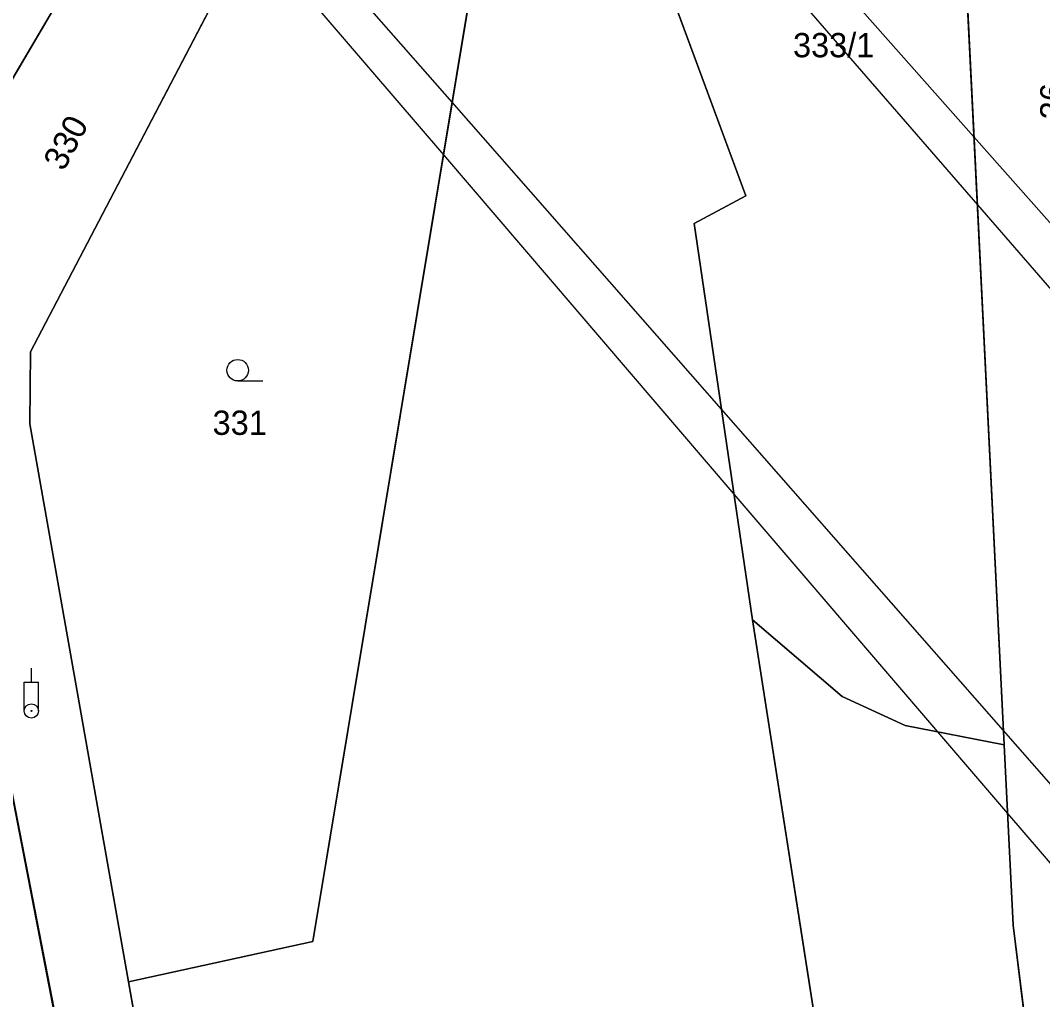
# Model space of a CAD drawing. Extents: x -689422 to -685210, y -987725 to -982160.
# Drawn here: x -687545.1 to -687473.6, y -985947.8 to -985879.2 of the extents above; entities that cross this region are included whole.
import ezdxf

# ---------------------------------------------------------------- set-up
doc = ezdxf.new("R2010")
doc.units = 0
for name, color, linetype in [('KN_Hranice_parcel', 7, 'Continuous'), ('KN_Parcelni cisla', 7, 'Continuous'), ('KN_Polygon parcely', 7, 'Continuous'), ('KN_Pozemkove predmety', 7, 'Continuous'), ('KN_POZEMKY_LESNI POZEMEK', 7, 'Continuous'), ('KN_POZEMKY_OSTATNI PLOCHA', 7, 'Continuous'), ('KN_POZEMKY_TTP', 7, 'Continuous'), ('KN_POZEMKY_ZAHRADA', 7, 'Continuous'), ('KN_VYUZITI_17_ostatni plocha_ostatni komunikace', 7, 'Continuous'), ('KN_VYUZITI_20_ostatni plocha_sportoviste', 7, 'Continuous'), ('KN_Věcná břemena k části', 7, 'Continuous'), ('KN_Značky kultur', 7, 'Continuous')]:
    doc.layers.add(name, color=color, linetype=linetype)

msp = doc.modelspace()

# ---------------------------------------------------------------- linework, layer by layer
at = {"layer": 'KN_Hranice_parcel'}
for p, q in [((-687476.31, -985929.94), (-687480.45, -985846.33)), ((-687518.86, -985853.47), (-687544.43, -985902.41)), ((-687542.83, -985878.42), (-687551.3, -985892.81)), ((-687544.43, -985902.41), (-687544.47, -985907.46)), ((-687544.47, -985907.46), (-687537.57, -985946.53)), ((-687537.57, -985946.53), (-687519.93, -986046.46))]:
    msp.add_line(p, q, dxfattribs=at)
for points in [[(-687503.89, -985842.62), (-687500.65, -985874.49), (-687494.37, -985891.49), (-687498, -985893.42), (-687493.91, -985921.19)], [(-687537.57, -985946.53), (-687524.67, -985943.71), (-687513.7, -985877.51), (-687518.86, -985853.47)], [(-687551.3, -985892.81), (-687550.74, -985907.56), (-687524.57, -986042.45), (-687528.87, -986044.8), (-687533.8, -986041.18), (-687543.58, -986027.97), (-687551.1, -986024.41)], [(-687493.91, -985921.19), (-687485.01, -985978.27), (-687482.94, -985978.25)], [(-687476.31, -985929.94), (-687483.22, -985928.57), (-687487.65, -985926.56), (-687493.91, -985921.19)], [(-687471.25, -985978.15), (-687475.68, -985942.57), (-687476.31, -985929.94)]]:
    msp.add_lwpolyline(points, dxfattribs=at)
at = {"layer": 'KN_Polygon parcely'}
for points in [[(-687447.35, -985732.52), (-687459.34, -985757.87), (-687463.47, -985764.88), (-687471.79, -985779.48), (-687480.02, -985800.38), (-687482.23, -985810.31), (-687481.53, -985824.39), (-687480.45, -985846.33), (-687476.31, -985929.94), (-687475.68, -985942.57), (-687471.25, -985978.15)], [(-687545.17, -986035.3), (-687537.98, -986043.89), (-687530.48, -986050.39), (-687519.93, -986046.46), (-687537.57, -985946.53), (-687544.47, -985907.46), (-687544.43, -985902.41), (-687518.86, -985853.47), (-687517.02, -985849.95), (-687509.61, -985837.47), (-687509.24, -985836.86), (-687498.03, -985819.52), (-687496.88, -985817.78), (-687488.76, -985805.56), (-687476.56, -985786.65), (-687474.72, -985782.25), (-687475.86, -985779.86), (-687517.3, -985835.03), (-687530.05, -985856.7), (-687542.83, -985878.42), (-687551.3, -985892.81)], [(-687485.01, -985978.27), (-687493.91, -985921.19), (-687498, -985893.42), (-687494.37, -985891.49), (-687500.65, -985874.49), (-687503.89, -985842.62), (-687509.61, -985837.47), (-687517.02, -985849.95), (-687518.86, -985853.47), (-687513.7, -985877.51), (-687524.67, -985943.71), (-687537.57, -985946.53), (-687519.93, -986046.46)], [(-687550.74, -985907.56), (-687524.57, -986042.45), (-687528.87, -986044.8), (-687533.8, -986041.18), (-687543.58, -986027.97), (-687551.1, -986024.41)]]:
    msp.add_lwpolyline(points, dxfattribs=at)
for points in [[(-687640.89, -985790.55), (-687593.73, -985844.38), (-687551.3, -985892.81), (-687542.83, -985878.42), (-687631.4, -985778.1)], [(-687476.31, -985929.94), (-687480.45, -985846.33), (-687486.06, -985843.06), (-687500.4, -985846.38), (-687503.89, -985842.62), (-687500.65, -985874.49), (-687494.37, -985891.49), (-687498, -985893.42), (-687493.91, -985921.19), (-687487.65, -985926.56), (-687483.22, -985928.57)], [(-687537.57, -985946.53), (-687524.67, -985943.71), (-687513.7, -985877.51), (-687518.86, -985853.47), (-687544.43, -985902.41), (-687544.47, -985907.46)], [(-687551.1, -986024.41), (-687543.58, -986027.97), (-687533.8, -986041.18), (-687528.87, -986044.8), (-687524.57, -986042.45), (-687550.74, -985907.56), (-687551.3, -985892.81), (-687557.79, -985903.84), (-687560.88, -985909.1), (-687559.66, -985918.56), (-687579.13, -985941.67), (-687581.32, -985944.27), (-687584.02, -985947.62), (-687597, -985963.69), (-687587.09, -985974.91), (-687573.28, -985997.38), (-687565.86, -986004.45), (-687553.83, -986015.7)], [(-687487.65, -985926.56), (-687493.91, -985921.19), (-687485.01, -985978.27), (-687482.94, -985978.25), (-687471.25, -985978.15), (-687475.68, -985942.57), (-687476.31, -985929.94), (-687483.22, -985928.57)]]:
    msp.add_lwpolyline(points, close=True, dxfattribs=at)
at = {"layer": 'KN_Pozemkove predmety'}
for p, q in [((-687544.37, -985925.556), (-687544.37, -985924.556)), ((-687544.87, -985925.556), (-687543.87, -985925.556)), ((-687544.87, -985927.556), (-687544.87, -985925.556)), ((-687543.87, -985927.556), (-687543.87, -985925.556))]:
    msp.add_line(p, q, dxfattribs=at)
for radius in [0.5, 0.0303]:
    msp.add_circle((-687544.37, -985927.558), radius, dxfattribs=at)
at = {"layer": 'KN_POZEMKY_LESNI POZEMEK'}
for p, q in [((-687500.65, -985874.49), (-687494.37, -985891.49)), ((-687524.67, -985943.71), (-687513.7, -985877.51)), ((-687494.37, -985891.49), (-687498, -985893.42)), ((-687498, -985893.42), (-687493.91, -985921.19)), ((-687550.74, -985907.56), (-687524.57, -986042.45)), ((-687493.91, -985921.19), (-687485.01, -985978.27)), ((-687537.57, -985946.53), (-687524.67, -985943.71)), ((-687519.93, -986046.46), (-687537.57, -985946.53))]:
    msp.add_line(p, q, dxfattribs=at)
at = {"layer": 'KN_POZEMKY_OSTATNI PLOCHA'}
for p, q in [((-687476.31, -985929.94), (-687480.45, -985846.33)), ((-687518.86, -985853.47), (-687544.43, -985902.41)), ((-687551.3, -985892.81), (-687542.83, -985878.42)), ((-687544.43, -985902.41), (-687544.47, -985907.46)), ((-687524.57, -986042.45), (-687550.74, -985907.56)), ((-687544.47, -985907.46), (-687537.57, -985946.53)), ((-687485.01, -985978.27), (-687493.91, -985921.19)), ((-687493.91, -985921.19), (-687487.65, -985926.56)), ((-687487.65, -985926.56), (-687483.22, -985928.57)), ((-687483.22, -985928.57), (-687476.31, -985929.94)), ((-687476.31, -985929.94), (-687475.68, -985942.57)), ((-687475.68, -985942.57), (-687476.31, -985929.94)), ((-687475.68, -985942.57), (-687471.25, -985978.15)), ((-687471.25, -985978.15), (-687475.68, -985942.57)), ((-687537.57, -985946.53), (-687519.93, -986046.46))]:
    msp.add_line(p, q, dxfattribs=at)
at = {"layer": 'KN_POZEMKY_TTP'}
for p, q in [((-687480.45, -985846.33), (-687476.31, -985929.94)), ((-687494.37, -985891.49), (-687500.65, -985874.49)), ((-687498, -985893.42), (-687494.37, -985891.49)), ((-687493.91, -985921.19), (-687498, -985893.42)), ((-687487.65, -985926.56), (-687493.91, -985921.19)), ((-687483.22, -985928.57), (-687487.65, -985926.56)), ((-687476.31, -985929.94), (-687483.22, -985928.57))]:
    msp.add_line(p, q, dxfattribs=at)
at = {"layer": 'KN_POZEMKY_ZAHRADA'}
for p, q in [((-687544.43, -985902.41), (-687518.86, -985853.47)), ((-687513.7, -985877.51), (-687524.67, -985943.71)), ((-687542.83, -985878.42), (-687551.3, -985892.81)), ((-687544.47, -985907.46), (-687544.43, -985902.41)), ((-687537.57, -985946.53), (-687544.47, -985907.46)), ((-687524.67, -985943.71), (-687537.57, -985946.53))]:
    msp.add_line(p, q, dxfattribs=at)
at = {"layer": 'KN_VYUZITI_17_ostatni plocha_ostatni komunikace'}
for p, q in [((-687476.31, -985929.94), (-687480.45, -985846.33)), ((-687518.86, -985853.47), (-687544.43, -985902.41)), ((-687551.3, -985892.81), (-687542.83, -985878.42)), ((-687544.43, -985902.41), (-687544.47, -985907.46)), ((-687524.57, -986042.45), (-687550.74, -985907.56)), ((-687544.47, -985907.46), (-687537.57, -985946.53)), ((-687475.68, -985942.57), (-687476.31, -985929.94)), ((-687471.25, -985978.15), (-687475.68, -985942.57)), ((-687537.57, -985946.53), (-687519.93, -986046.46))]:
    msp.add_line(p, q, dxfattribs=at)
at = {"layer": 'KN_VYUZITI_20_ostatni plocha_sportoviste'}
for p, q in [((-687485.01, -985978.27), (-687493.91, -985921.19)), ((-687493.91, -985921.19), (-687487.65, -985926.56)), ((-687487.65, -985926.56), (-687483.22, -985928.57)), ((-687483.22, -985928.57), (-687476.31, -985929.94)), ((-687476.31, -985929.94), (-687475.68, -985942.57)), ((-687475.68, -985942.57), (-687471.25, -985978.15))]:
    msp.add_line(p, q, dxfattribs=at)
at = {"layer": 'KN_Věcná břemena k části'}
for points in [[(-687451.39, -985923.05), (-687453.51, -985915.5), (-687469.5, -985897.44), (-687478.42, -985887.35), (-687502.06, -985860.65), (-687514.81, -985846.23), (-687520.27, -985840.07), (-687521.48, -985842.13), (-687516.08, -985848.37), (-687501.61, -985865.08), (-687478.18, -985892.12), (-687469.34, -985902.33)], [(-687443.96, -985972.19), (-687443.65, -985966.24), (-687446.49, -985963), (-687468.17, -985938.27), (-687476.36, -985928.93), (-687496.08, -985906.44), (-687514.93, -985884.94), (-687527.7, -985870.38), (-687533.92, -985863.28), (-687535.28, -985865.59), (-687529.01, -985872.9), (-687515.54, -985888.63), (-687495.21, -985912.38), (-687480.96, -985929.02), (-687476.07, -985934.73), (-687467.79, -985944.39), (-687446.6, -985969.14), (-687445.7, -985970.19)]]:
    msp.add_lwpolyline(points, close=True, dxfattribs=at)
at = {"layer": 'KN_Značky kultur'}
msp.add_line((-687529.933, -985904.45), (-687528.183, -985904.45), dxfattribs=at)
msp.add_circle((-687529.933, -985903.7), 0.75, dxfattribs=at)

# ---------------------------------------------------------------- texts
at = {"layer": 'KN_Parcelni cisla'}
for s, p in [('333/1', (-687491.078, -985881.79)), ('331', (-687531.69, -985908.23))]:
    msp.add_text(s, height=1.7, dxfattribs=at).set_placement(p)
for s, rotation, p in [('36', 90, (-687472.08, -985886.126)), ('330', 62, (-687542.109, -985889.829))]:
    msp.add_text(s, height=1.7, rotation=rotation, dxfattribs=at).set_placement(p)

doc.saveas('drawing.dxf')
